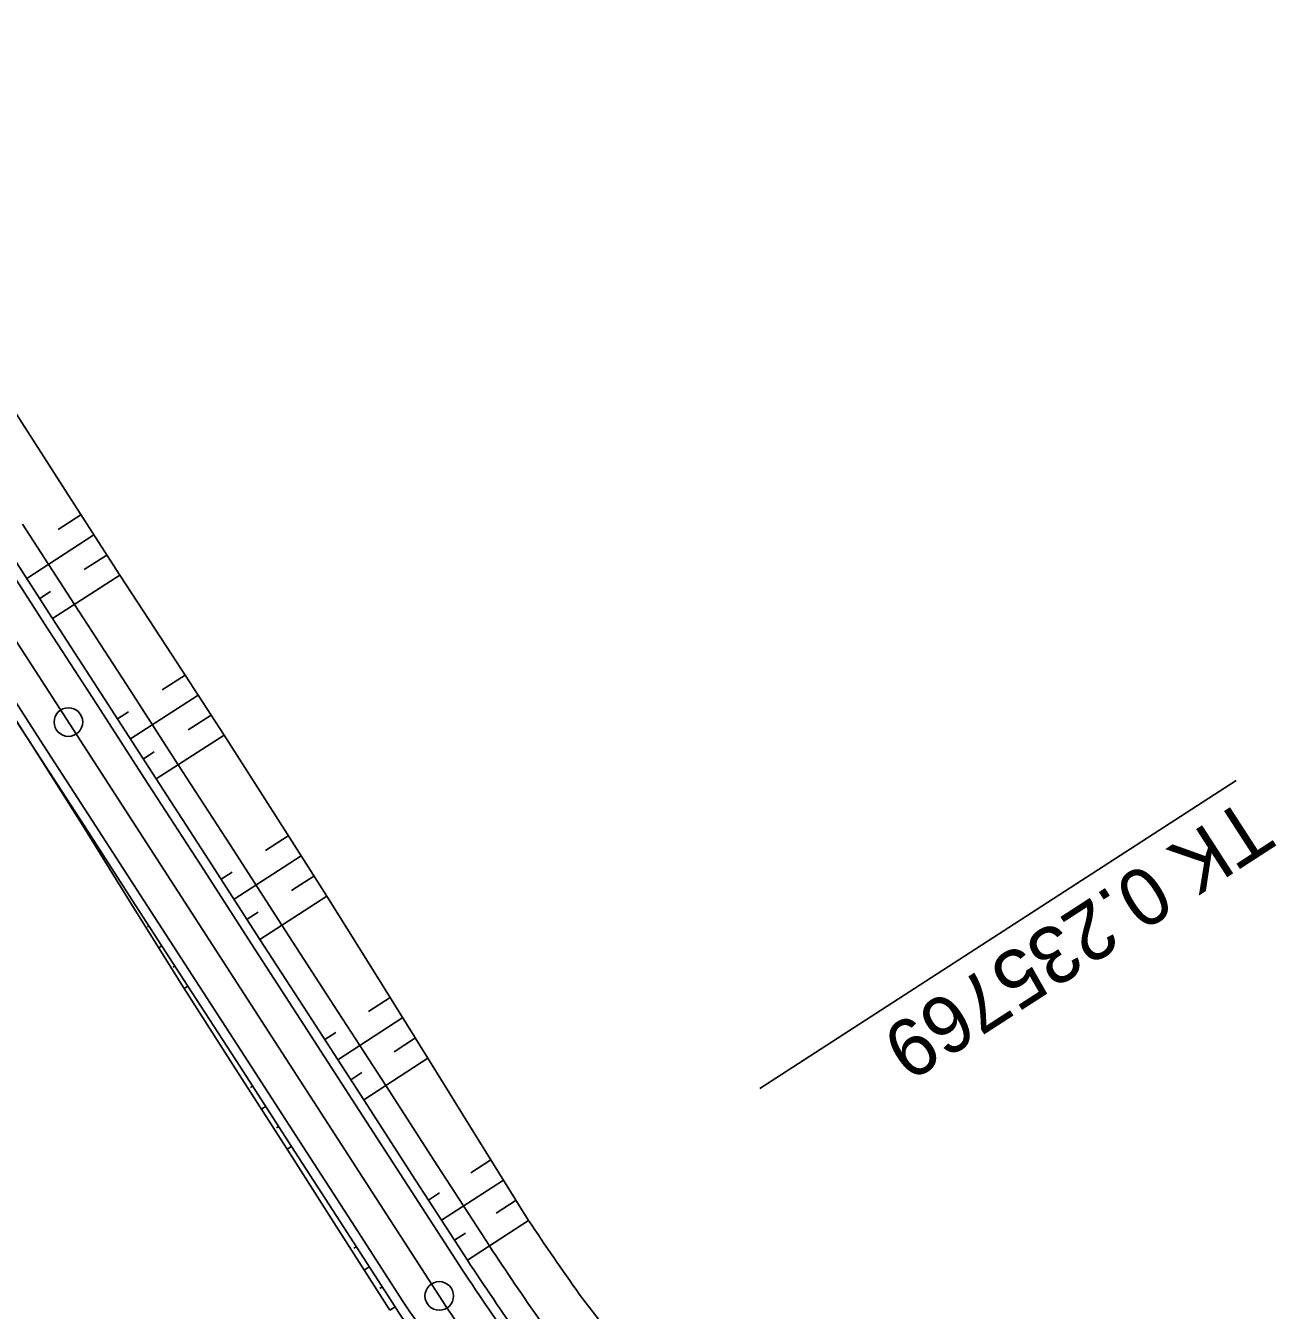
# Model space of a CAD drawing. Extents: x -481645 to -478728, y -1113199 to -1110710.
# Drawn here: x -481574.2 to -481508.7, y -1112752.9 to -1112685.6 of the extents above; entities that cross this region are included whole.
import ezdxf

# ---------------------------------------------------------------- set-up
doc = ezdxf.new("R2010")
doc.units = 0
for name, color, linetype in [('Vrstva 41', 7, 'Continuous'), ('Vrstva 42', 7, 'Continuous'), ('Vrstva 43', 7, 'Continuous'), ('Vrstva 44', 7, 'Continuous'), ('Vrstva 45', 7, 'Continuous'), ('Vrstva 46', 7, 'Continuous'), ('Vrstva 48', 7, 'Continuous'), ('Vrstva 49', 7, 'Continuous'), ('Vrstva 50', 7, 'Continuous'), ('Vrstva 51', 7, 'Continuous')]:
    doc.layers.add(name, color=color, linetype=linetype)

msp = doc.modelspace()

# ---------------------------------------------------------------- linework, layer by layer
at = {"layer": 'Vrstva 41'}
msp.add_line((-481595.531, -1112685.642), (-481552.546, -1112752.127), dxfattribs=at)
msp.add_arc((-481485.364, -1112708.692), 80, 212.88401, 229.06929, dxfattribs=at)
at = {"layer": 'Vrstva 42'}
for p, q in [((-481574.677, -1112705.98), (-481571.985, -1112710.194)), ((-481571.985, -1112710.194), (-481569.28, -1112714.399)), ((-481569.28, -1112714.399), (-481566.54, -1112718.582)), ((-481566.54, -1112718.582), (-481563.81, -1112722.77)), ((-481576.598, -1112719.13), (-481573.862, -1112723.316)), ((-481563.81, -1112722.77), (-481561.125, -1112726.988)), ((-481573.862, -1112723.316), (-481571.191, -1112727.542)), ((-481561.125, -1112726.988), (-481558.437, -1112731.204)), ((-481571.191, -1112727.542), (-481568.55, -1112731.789)), ((-481568.55, -1112731.789), (-481565.909, -1112736.035)), ((-481558.437, -1112731.204), (-481555.776, -1112735.438)), ((-481555.776, -1112735.438), (-481553.139, -1112739.687)), ((-481565.909, -1112736.035), (-481563.212, -1112740.245)), ((-481553.139, -1112739.687), (-481550.502, -1112743.936)), ((-481563.212, -1112740.245), (-481560.502, -1112744.448)), ((-481560.502, -1112744.448), (-481557.815, -1112748.664)), ((-481550.502, -1112743.936), (-481547.866, -1112748.186)), ((-481557.815, -1112748.664), (-481555.127, -1112752.88))]:
    msp.add_line(p, q, dxfattribs=at)
for centre, radius, start, end in [((-481364.025, -1112624.306), 221.684, 213.97379, 215.1827), ((-481486.242, -1112707.579), 73.85, 217.01304, 220.59469)]:
    msp.add_arc(centre, radius, start, end, dxfattribs=at)
at = {"layer": 'Vrstva 43'}
for p, q in [((-481574.363, -1112711.731), (-481571.647, -1112715.929)), ((-481571.647, -1112715.929), (-481568.931, -1112720.127)), ((-481568.931, -1112720.127), (-481566.215, -1112724.325)), ((-481566.215, -1112724.325), (-481563.499, -1112728.523)), ((-481563.499, -1112728.523), (-481560.783, -1112732.721)), ((-481560.783, -1112732.721), (-481558.067, -1112736.919)), ((-481558.067, -1112736.919), (-481555.351, -1112741.117)), ((-481555.351, -1112741.117), (-481552.635, -1112745.316)), ((-481552.635, -1112745.316), (-481549.92, -1112749.514))]:
    msp.add_line(p, q, dxfattribs=at)
msp.add_arc((-481359.019, -1112622.811), 229.121, 213.57263, 214.77486, dxfattribs=at)
at = {"layer": 'Vrstva 44'}
for p, q in [((-481575.506, -1112712.47), (-481572.792, -1112716.669)), ((-481572.792, -1112716.669), (-481570.077, -1112720.868)), ((-481576.571, -1112719.112), (-481573.856, -1112723.311)), ((-481570.077, -1112720.868), (-481567.362, -1112725.067)), ((-481573.856, -1112723.311), (-481571.141, -1112727.51)), ((-481567.362, -1112725.067), (-481564.648, -1112729.266)), ((-481571.141, -1112727.51), (-481568.427, -1112731.709)), ((-481564.648, -1112729.266), (-481561.933, -1112733.465)), ((-481568.427, -1112731.709), (-481565.712, -1112735.908)), ((-481561.933, -1112733.465), (-481559.218, -1112737.663)), ((-481565.712, -1112735.908), (-481562.997, -1112740.107)), ((-481559.218, -1112737.663), (-481556.503, -1112741.862)), ((-481562.997, -1112740.107), (-481560.282, -1112744.306)), ((-481556.503, -1112741.862), (-481553.789, -1112746.061)), ((-481560.282, -1112744.306), (-481557.568, -1112748.504)), ((-481553.789, -1112746.061), (-481551.074, -1112750.26)), ((-481557.568, -1112748.504), (-481554.853, -1112752.703))]:
    msp.add_line(p, q, dxfattribs=at)
for centre, radius, start, end in [((-481356.707, -1112621.314), 233.25, 213.56104, 214.75986), ((-481349.276, -1112616.235), 246.75, 213.57731, 214.7658)]:
    msp.add_arc(centre, radius, start, end, dxfattribs=at)
at = {"layer": 'Vrstva 45'}
for p, q in [((-481575.926, -1112712.742), (-481573.212, -1112716.941)), ((-481573.212, -1112716.941), (-481570.497, -1112721.14)), ((-481576.151, -1112718.841), (-481573.436, -1112723.04)), ((-481570.497, -1112721.14), (-481567.782, -1112725.338)), ((-481573.436, -1112723.04), (-481570.721, -1112727.239)), ((-481567.782, -1112725.338), (-481565.067, -1112729.537)), ((-481570.721, -1112727.239), (-481568.007, -1112731.438)), ((-481565.067, -1112729.537), (-481562.353, -1112733.736)), ((-481568.007, -1112731.438), (-481565.292, -1112735.636)), ((-481562.353, -1112733.736), (-481559.638, -1112737.935)), ((-481565.292, -1112735.636), (-481562.577, -1112739.835)), ((-481559.638, -1112737.935), (-481556.923, -1112742.134)), ((-481562.577, -1112739.835), (-481559.863, -1112744.034)), ((-481556.923, -1112742.134), (-481554.209, -1112746.333)), ((-481559.863, -1112744.034), (-481557.148, -1112748.233)), ((-481554.209, -1112746.333), (-481551.494, -1112750.532)), ((-481557.148, -1112748.233), (-481554.433, -1112752.432))]:
    msp.add_line(p, q, dxfattribs=at)
for centre, radius, start, end in [((-481355.882, -1112620.749), 234.75, 213.56293, 214.76054), ((-481350.101, -1112616.8), 245.25, 213.57558, 214.76516)]:
    msp.add_arc(centre, radius, start, end, dxfattribs=at)
at = {"layer": 'Vrstva 46'}
for p, q in [((-481575.926, -1112712.742), (-481573.212, -1112716.941)), ((-481573.212, -1112716.941), (-481570.497, -1112721.14)), ((-481576.151, -1112718.841), (-481573.436, -1112723.04)), ((-481570.497, -1112721.14), (-481567.782, -1112725.338)), ((-481573.436, -1112723.04), (-481570.721, -1112727.239)), ((-481567.782, -1112725.338), (-481565.067, -1112729.537)), ((-481570.721, -1112727.239), (-481568.007, -1112731.438)), ((-481565.067, -1112729.537), (-481562.353, -1112733.736)), ((-481568.007, -1112731.438), (-481565.292, -1112735.636)), ((-481562.353, -1112733.736), (-481559.638, -1112737.935)), ((-481565.292, -1112735.636), (-481562.577, -1112739.835)), ((-481559.638, -1112737.935), (-481556.923, -1112742.134)), ((-481562.577, -1112739.835), (-481559.863, -1112744.034)), ((-481556.923, -1112742.134), (-481554.209, -1112746.333)), ((-481559.863, -1112744.034), (-481557.148, -1112748.233)), ((-481554.209, -1112746.333), (-481551.494, -1112750.532)), ((-481557.148, -1112748.233), (-481554.433, -1112752.432))]:
    msp.add_line(p, q, dxfattribs=at)
for centre, radius, start, end in [((-481355.882, -1112620.749), 234.75, 213.56293, 214.76054), ((-481350.101, -1112616.8), 245.25, 213.57558, 214.76516)]:
    msp.add_arc(centre, radius, start, end, dxfattribs=at)
at = {"layer": 'Vrstva 48'}
msp.add_line((-481510.809, -1112725.143), (-481535.751, -1112741.269), dxfattribs=at)
msp.add_circle((-481552.546, -1112752.127), 0.75, dxfattribs=at)
at = {"layer": 'Vrstva 49'}
msp.add_circle((-481571.966, -1112722.09), 0.75, dxfattribs=at)
at = {"layer": 'Vrstva 50'}
for p, q in [((-481572.497, -1112712.012), (-481571.309, -1112711.245)), ((-481574.149, -1112714.57), (-481570.632, -1112712.296)), ((-481571.141, -1112714.113), (-481569.956, -1112713.347)), ((-481572.792, -1112716.669), (-481569.28, -1112714.399)), ((-481573.47, -1112715.619), (-481572.898, -1112715.249)), ((-481567.055, -1112720.403), (-481565.858, -1112719.629)), ((-481568.72, -1112722.967), (-481565.175, -1112720.676)), ((-481569.398, -1112721.918), (-481568.825, -1112721.548)), ((-481565.694, -1112722.5), (-481564.493, -1112721.723)), ((-481567.362, -1112725.067), (-481563.81, -1112722.77)), ((-481568.041, -1112724.017), (-481567.468, -1112723.646)), ((-481561.636, -1112728.808), (-481560.453, -1112728.042)), ((-481563.29, -1112731.365), (-481559.781, -1112729.096)), ((-481563.969, -1112730.315), (-481563.394, -1112729.944)), ((-481560.286, -1112730.911), (-481559.109, -1112730.15)), ((-481561.933, -1112733.465), (-481558.437, -1112731.204)), ((-481562.612, -1112732.415), (-481562.037, -1112732.044)), ((-481556.252, -1112737.234), (-481555.117, -1112736.5)), ((-481557.861, -1112739.763), (-481554.457, -1112737.562)), ((-481558.539, -1112738.713), (-481557.963, -1112738.341)), ((-481554.914, -1112739.346), (-481553.798, -1112738.625)), ((-481556.503, -1112741.862), (-481553.139, -1112739.687)), ((-481557.182, -1112740.813), (-481556.606, -1112740.44)), ((-481550.9, -1112745.682), (-481549.843, -1112744.999)), ((-481552.431, -1112748.161), (-481549.184, -1112746.061)), ((-481553.11, -1112747.111), (-481552.533, -1112746.738)), ((-481549.562, -1112747.794), (-481548.525, -1112747.123)), ((-481551.074, -1112750.26), (-481547.866, -1112748.186)), ((-481551.753, -1112749.21), (-481551.176, -1112748.837))]:
    msp.add_line(p, q, dxfattribs=at)
at = {"layer": 'Vrstva 51'}
for p, q in [((-481573.195, -1112724.372), (-481573.195, -1112724.372)), ((-481573.177, -1112724.361), (-481573.186, -1112724.366)), ((-481572.499, -1112725.411), (-481572.527, -1112725.429)), ((-481571.859, -1112726.486), (-481571.859, -1112726.486)), ((-481571.82, -1112726.46), (-481571.84, -1112726.473)), ((-481571.141, -1112727.51), (-481571.191, -1112727.542)), ((-481567.89, -1112732.85), (-481567.89, -1112732.85)), ((-481567.748, -1112732.759), (-481567.819, -1112732.804)), ((-481567.069, -1112733.808), (-481567.23, -1112733.912)), ((-481566.569, -1112734.974), (-481566.569, -1112734.974)), ((-481566.391, -1112734.858), (-481566.48, -1112734.916)), ((-481565.712, -1112735.908), (-481565.909, -1112736.035)), ((-481562.318, -1112741.156), (-481562.426, -1112741.226)), ((-481562.534, -1112741.296), (-481562.534, -1112741.296)), ((-481561.64, -1112742.206), (-481561.857, -1112742.347)), ((-481561.18, -1112743.397), (-481561.18, -1112743.397)), ((-481560.961, -1112743.256), (-481561.07, -1112743.326)), ((-481560.282, -1112744.306), (-481560.502, -1112744.448)), ((-481557.143, -1112749.718), (-481557.143, -1112749.718)), ((-481556.889, -1112749.554), (-481557.016, -1112749.636)), ((-481556.21, -1112750.604), (-481556.471, -1112750.772)), ((-481555.799, -1112751.826), (-481555.799, -1112751.826)), ((-481555.532, -1112751.654), (-481555.666, -1112751.74)), ((-481554.853, -1112752.703), (-481555.127, -1112752.88))]:
    msp.add_line(p, q, dxfattribs=at)

# ---------------------------------------------------------------- texts
at = {"layer": 'Vrstva 48'}
msp.add_text('TK 0.235769', height=2.999, rotation=212.88403, dxfattribs=at).set_placement((-481510.266, -1112725.983))

doc.saveas('drawing.dxf')
